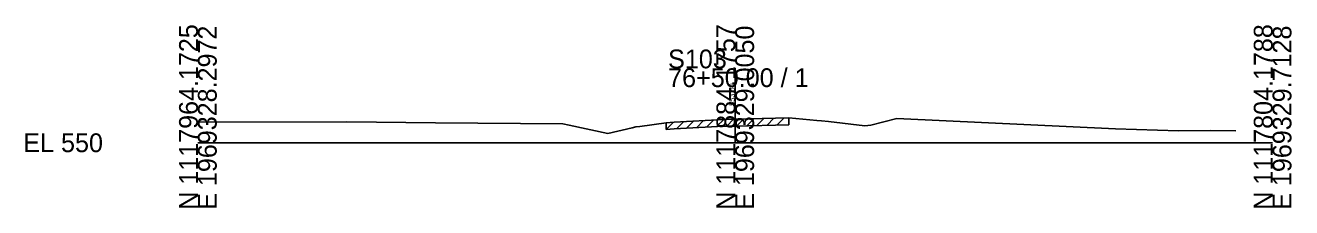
# Model space of a CAD drawing. Extents: x -26 to 163, y -10 to 45020.
# Drawn here: x -25.7 to 162.8, y 35490.3 to 35517.5 of the extents above; entities that cross this region are included whole.
import ezdxf

# ---------------------------------------------------------------- set-up
doc = ezdxf.new("R2010")
doc.units = 0
for name, color, linetype in [('RD_GPK_XS_Cell', 7, 'Continuous'), ('RD_XS_ExGround', 7, 'Continuous'), ('RD_XS_ExPaveRet', 7, 'Continuous'), ('RD_XS_TX_Elev_EX', 7, 'Continuous')]:
    doc.layers.add(name, color=color, linetype=linetype)

msp = doc.modelspace()

# ---------------------------------------------------------------- linework, layer by layer
at = {"layer": 'RD_GPK_XS_Cell'}
for p, q in [((80, 35500), (80, 35511.11)), ((0, 35500), (80, 35500)), ((80, 35500), (160, 35500))]:
    msp.add_line(p, q, dxfattribs=at)
at = {"layer": 'RD_XS_ExGround'}
for p, q in [((0, 35503.07), (22.17, 35503.12)), ((22.17, 35503.12), (35.36, 35503)), ((35.36, 35503), (54.33, 35502.83)), ((54.33, 35502.83), (55.27, 35502.61)), ((55.27, 35502.61), (61.03, 35501.39)), ((65.79, 35502.44), (69.73, 35502.99)), ((69.73, 35502.99), (70.93, 35503.07)), ((70.93, 35503.07), (78.32, 35503.47)), ((78.32, 35503.47), (80, 35503.5)), ((80, 35503.5), (87.99, 35503.7)), ((87.99, 35503.7), (92.16, 35503.34)), ((92.16, 35503.34), (92.86, 35503.28)), ((92.86, 35503.28), (93.88, 35503.15)), ((93.88, 35503.15), (99.28, 35502.53)), ((99.28, 35502.53), (100.17, 35502.65)), ((100.17, 35502.65), (104.04, 35503.62)), ((104.04, 35503.62), (136.6, 35502.07)), ((61.03, 35501.39), (64.64, 35502.24)), ((64.64, 35502.24), (65.21, 35502.36)), ((65.21, 35502.36), (65.79, 35502.44)), ((136.6, 35502.07), (145.97, 35501.8)), ((145.97, 35501.8), (150.77, 35501.83)), ((150.77, 35501.83), (154.55, 35501.76))]:
    msp.add_line(p, q, dxfattribs=at)
at = {"layer": 'RD_XS_ExPaveRet'}
for p, q in [((69.73, 35501.99), (70.79, 35503.06)), ((69.73, 35501.99), (69.73, 35502.99)), ((71.23, 35502.08), (72.28, 35503.14)), ((72.73, 35502.16), (73.78, 35503.22)), ((74.23, 35502.25), (75.28, 35503.3)), ((75.73, 35502.33), (76.78, 35503.38)), ((77.23, 35502.41), (78.28, 35503.47)), ((78.73, 35502.48), (79.75, 35503.5)), ((80, 35502.5), (87.99, 35502.7)), ((80.23, 35502.51), (81.25, 35503.53)), ((81.73, 35502.55), (82.75, 35503.57)), ((83.23, 35502.58), (84.25, 35503.61)), ((84.73, 35502.62), (85.75, 35503.65)), ((86.23, 35502.66), (87.25, 35503.68)), ((87.99, 35503.7), (87.99, 35502.7)), ((69.73, 35501.99), (70.93, 35502.07)), ((70.93, 35502.07), (78.32, 35502.47)), ((78.32, 35502.47), (80, 35502.5))]:
    msp.add_line(p, q, dxfattribs=at)

# ---------------------------------------------------------------- texts
at = {"layer": 'RD_GPK_XS_Cell'}
for s, p in [('N 1117964.1725', (0, 35490)), ('E 1969328.2972', (2.8, 35490)), ('N 1117884.1757', (80, 35490)), ('E 1969329.0050', (82.8, 35490)), ('N 1117804.1788', (160, 35490)), ('E 1969329.7128', (162.8, 35490))]:
    msp.add_text(s, height=2.8, rotation=90, dxfattribs=at).set_placement(p)
for s, p in [('S103', (70, 35511.11)), ('76+50.00 / 1', (70, 35508.31)), ('EL 550', (-26, 35498.6))]:
    msp.add_text(s, height=2.8, dxfattribs=at).set_placement(p)
at = {"layer": 'RD_XS_TX_Elev_EX'}
msp.add_text('553.50', height=0.8, rotation=90, dxfattribs=at).set_placement((79.9, 35505.5))

doc.saveas('drawing.dxf')
